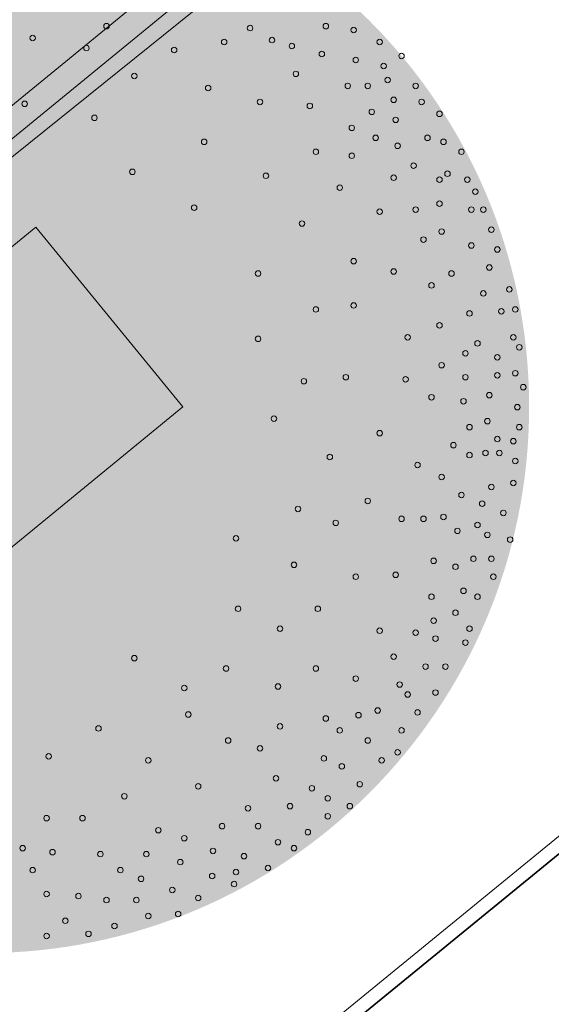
# Model space of a CAD drawing. Header units: metres. Extents: x 92403 to 95147, y 464428 to 465602.
# Tile 553 of 568: x 93454.73 to 93457.82, y 465257 to 465262.72. Entities that reach past the tile are written whole.
import ezdxf

# ---------------------------------------------------------------- set-up
doc = ezdxf.new("R2010")
doc.units = ezdxf.units.M
doc.linetypes.add('VH-OPSLUITBAND_80X200', pattern=[14, 8, -2, 2, -2])
doc.linetypes.add('VH-TROTTOIRBAND', pattern=[15, 5, -2, 2, -2, 2, -2])
doc.layers.get('0').update_dxf_attribs({"linetype": 'CONTINUOUS'})
for name, color, linetype, lineweight in [('B-WE-VH-VERHARDING-GV', 251, 'CONTINUOUS', 18), ('N-RO-VH-KANTOPSLUITING_ELEMENT_STALENSTRIP-G', 7, 'CONTINUOUS', 9), ('N-WE-VH-KANTOPSLUITING_OPSLUITBAND_80X200-G', 7, 'VH-OPSLUITBAND_80X200', 35), ('N-WE-VH-KANTOPSLUITING_TROTTOIRBAND-G', 7, 'VH-TROTTOIRBAND', 35), ('N-WE-VH-KANTOPSLUITING_VOORKANTBAND-G', 50, 'CONTINUOUS', 35)]:
    doc.layers.add(name, color=color, linetype=linetype, lineweight=lineweight)
doc.layers.add('N-RO-GR-BOOM-S', color=7, linetype='CONTINUOUS', lineweight=9, true_color=0x005700, transparency=0.3)
doc.layers.add('N-RO-GR-BOOM-V', color=7, linetype='CONTINUOUS', lineweight=18, true_color=0x002600)

# ---------------------------------------------------------------- blocks, each defined once
blk = doc.blocks.new('*U301')
at = {"layer": 'N-RO-GR-BOOM-V', "linetype": 'ByBlock', "ltscale": 1, "transparency": 33554567}
h = blk.add_hatch(color=98, dxfattribs=at)
h.dxf.hatch_style = 1
h.set_gradient(color1=(0, 51, 0), color2=(184, 200, 91), rotation=177, centered=1, name='INVCURVED')
edge = h.paths.add_edge_path()
edge.add_arc((0, 0), 2.75, 0, 360)
at = {"color": 0, "lineweight": -2}
for centre in [(0.6208, 1.9163), (1.3443, 1.9066), (1.7259, 1.9163), (1.8662, 1.8969), (0.249, 1.8566), (1.2136, 1.8364), (1.4548, 1.8461), (1.9969, 1.8364), (0.52, 1.8058), (0.962, 1.7961), (1.5549, 1.8163), (1.7057, 1.7759), (1.8767, 1.7461), (2.1074, 1.7662), (1.575, 1.6759), (2.0171, 1.7155), (0.7612, 1.6654), (2.0372, 1.6453), (1.133, 1.605), (1.8364, 1.6154), (1.9371, 1.6154), (2.1783, 1.6154), (0.2087, 1.5251), (1.3943, 1.5348), (2.0678, 1.5452), (2.2082, 1.5348), (1.6452, 1.5146), (1.9573, 1.4847), (2.2985, 1.475), (0.5603, 1.4549), (2.0775, 1.4444), (1.8565, 1.4041), (1.1129, 1.3339), (1.9768, 1.3541), (2.2381, 1.3541), (2.3187, 1.3339), (1.6758, 1.2839), (2.0873, 1.3138), (2.409, 1.2839), (1.8565, 1.2637), (0.7515, 1.1831), (2.1679, 1.2137), (1.4242, 1.163), (2.0678, 1.1532), (2.2985, 1.1435), (2.3388, 1.1734), (2.4389, 1.1435), (1.7961, 1.1032), (2.4792, 1.083), (1.0628, 1.0024), (1.9969, 0.9823), (2.1783, 0.9927), (2.2985, 1.0226), (2.4591, 0.9927), (2.5195, 0.9927), (1.6056, 0.9225), (2.309, 0.8822), (2.5599, 0.8919), (2.2179, 0.8419), (2.4591, 0.812), (2.5897, 0.7918), (1.8662, 0.7334), (2.0678, 0.6813), (2.5494, 0.7015), (1.3846, 0.6709), (2.359, 0.6709), (2.2582, 0.6111), (2.6502, 0.591), (2.5195, 0.5708), (1.6758, 0.4902), (1.8662, 0.5103), (2.6801, 0.4902), (2.4494, 0.47), (2.6099, 0.4805), (2.2985, 0.4103), (1.3846, 0.3422), (2.138, 0.3498), (2.6704, 0.3498), (2.4897, 0.3192), (2.7003, 0.2998), (2.4292, 0.2692), (2.5897, 0.249), (2.309, 0.2094), (1.8266, 0.1489), (2.1276, 0.1385), (2.4292, 0.1489), (2.5897, 0.1587), (2.6801, 0.1691), (1.6153, 0.1288), (2.7204, 0.0989), (2.2582, 0.0482), (2.5494, 0.0586), (2.4195, 0.028), (2.6905, -0.0019), (1.4645, -0.0596), (2.4494, -0.1026), (2.5397, -0.0721), (2.7003, -0.1026), (1.9969, -0.1325), (2.5897, -0.1624), (2.3687, -0.193), (2.6704, -0.1728), (1.746, -0.2528), (2.4494, -0.243), (2.53, -0.2326), (2.6002, -0.2326), (2.188, -0.2931), (2.6801, -0.2729), (2.309, -0.3535), (2.5599, -0.4036), (2.6704, -0.3834), (2.409, -0.4439), (1.9371, -0.4738), (2.5133, -0.4877), (1.5855, -0.5141), (2.3187, -0.5544), (2.6203, -0.5342), (1.7759, -0.5843), (2.1074, -0.5641), (2.2179, -0.5641), (2.4897, -0.5947), (2.3889, -0.6246), (2.5397, -0.6448), (1.2734, -0.6621), (2.6544, -0.6684), (1.5653, -0.7956), (2.2687, -0.7754), (2.3792, -0.8053), (2.4695, -0.765), (2.5599, -0.765), (1.8767, -0.8553), (2.0775, -0.8456), (2.5696, -0.8553), (2.4195, -0.9262), (2.2582, -0.9561), (2.4897, -0.9561), (1.2838, -1.0166), (1.6855, -1.0166), (2.3792, -1.0367), (2.2687, -1.0763), (1.4951, -1.1167), (1.9969, -1.1271), (2.1783, -1.1368), (2.4494, -1.1167), (2.2784, -1.1667), (2.4292, -1.1869), (0.7612, -1.2654), (2.0678, -1.2577), (1.2234, -1.3175), (1.6758, -1.3175), (2.2283, -1.3078), (2.3284, -1.3078), (1.8767, -1.3682), (2.0977, -1.3981), (1.0128, -1.4155), (1.4847, -1.4079), (2.138, -1.4482), (2.2784, -1.4384), (1.0329, -1.549), (1.9872, -1.5288), (2.188, -1.5385), (1.7259, -1.5691), (1.8906, -1.5524), (0.5805, -1.6191), (1.4951, -1.6087), (1.7961, -1.6289), (2.1074, -1.6289), (1.2338, -1.6796), (1.9371, -1.6796), (1.3943, -1.7192), (2.0873, -1.7394), (0.3296, -1.7595), (0.8314, -1.7797), (1.7161, -1.77), (2.0073, -1.7797), (1.8065, -1.8096), (1.475, -1.87), (1.083, -1.9104), (1.6557, -1.9201), (1.8968, -1.8999), (0.7111, -1.9604), (1.7356, -1.9708), (1.3339, -2.0209), (1.5452, -2.0104), (1.8468, -2.0104), (0.3192, -2.0709), (0.4999, -2.0709), (1.7356, -2.0612), (0.8821, -2.1314), (1.2032, -2.1112), (1.3846, -2.1112), (1.6355, -2.1411), (1.0128, -2.1717), (1.4847, -2.1918), (0.1989, -2.2217), (0.3491, -2.2419), (1.1573, -2.2356), (1.5653, -2.2217), (0.5902, -2.2516), (0.8217, -2.2516), (0.9926, -2.2919), (1.3137, -2.262), (0.249, -2.3322), (0.691, -2.3322), (1.2734, -2.342), (1.4346, -2.3218), (0.7952, -2.376), (1.1532, -2.3621), (0.9523, -2.4323), (1.2637, -2.4024), (0.3192, -2.4525), (0.4797, -2.4629), (0.6208, -2.483), (0.7716, -2.483), (1.083, -2.4726), (0.4137, -2.5873), (0.8314, -2.563), (0.9822, -2.5532), (0.6611, -2.6137), (0.3192, -2.6637), (0.5304, -2.6533)]:
    blk.add_circle(centre, 0.0139, dxfattribs=at)

msp = doc.modelspace()

# ---------------------------------------------------------------- linework, layer by layer
at = {"layer": 'B-WE-VH-VERHARDING-GV'}
msp.add_line((93453.397, 465260.883), (93456.644, 465263.496), dxfattribs=at)
at = {"layer": 'N-RO-VH-KANTOPSLUITING_ELEMENT_STALENSTRIP-G', "color": 30, "flags": 128}
msp.add_lwpolyline([(93454.824395, 465261.513447), (93453.431045, 465260.373897), (93454.285499, 465259.32914), (93455.678849, 465260.46869)], close=True, dxfattribs=at)
at = {"layer": 'N-WE-VH-KANTOPSLUITING_OPSLUITBAND_80X200-G', "flags": 128}
msp.add_lwpolyline([(93392.439838, 465203.412782), (93392.180806, 465204.451588), (93406.206, 465215.933), (93406.35, 465215.726), (93408.216841, 465217.284867), (93408.217161, 465217.285131), (93433.102, 465237.63), (93448.232, 465250), (93450.666, 465251.99), (93460.886, 465260.345), (93462.11, 465261.345)], dxfattribs=at)
at = {"layer": 'N-WE-VH-KANTOPSLUITING_TROTTOIRBAND-G', "lineweight": 15, "flags": 128}
msp.add_lwpolyline([(93470.706629, 465270.710111), (93456.577004, 465263.573121), (93452.443828, 465260.192805, 0.41421356), (93452.401528, 465259.770655), (93453.192882, 465258.803051, -0.41421356), (93453.129432, 465258.169825), (93441.982632, 465249.053421, -0.41421356), (93441.349407, 465249.11687), (93440.558052, 465250.084475, 0.41421356), (93440.135902, 465250.126775), (93436.96216, 465247.531131, 0.41421356), (93436.91986, 465247.108981), (93437.711215, 465246.141377, -0.41421356), (93437.647765, 465245.508152), (93430.371381, 465239.557166, -0.41421356), (93429.738156, 465239.620615), (93428.946802, 465240.58822, 0.41421356), (93428.524651, 465240.630519), (93425.35091, 465238.034876, 0.41421356), (93425.30861, 465237.612726), (93426.099964, 465236.645122, -0.41421356), (93426.036514, 465236.011897), (93414.889714, 465226.895492, -0.41421356), (93414.256489, 465226.958942), (93413.465134, 465227.926546, 0.41421356), (93413.042984, 465227.968846), (93390.505516, 465209.53659)], format="xyb", dxfattribs=at)
at = {"layer": 'N-WE-VH-KANTOPSLUITING_VOORKANTBAND-G', "linetype": 'Continuous', "lineweight": 15, "flags": 128}
msp.add_lwpolyline([(93470.639, 465270.844), (93456.494737, 465263.699617), (93452.348865, 465260.308917, 0.41421356), (93452.285415, 465259.675692), (93453.07677, 465258.708088, -0.41421356), (93453.03447, 465258.285938), (93441.887669, 465249.169533, -0.41421356)], format="xyb", dxfattribs=at)
at = {"layer": 'N-WE-VH-KANTOPSLUITING_VOORKANTBAND-G', "linetype": 'Continuous', "lineweight": 15}
msp.add_lwpolyline([(93392.375036, 465203.360425), (93392.083974, 465204.475683), (93406.222252, 465216.049726), (93406.365782, 465215.843402), (93408.165724, 465217.346406), (93408.166364, 465217.346935), (93433.051364, 465237.691935), (93448.181363, 465250.061935), (93450.615363, 465252.051935), (93460.835366, 465260.406937), (93462.059385, 465261.406953)], dxfattribs=at)

# ---------------------------------------------------------------- block references
at = {"layer": 'N-RO-GR-BOOM-S', "xscale": 1.15355493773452, "yscale": 1.15355493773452, "zscale": 1.15355493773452}
msp.add_blockref('*U301', (93454.518664, 465260.469344), dxfattribs=at)

doc.saveas('drawing.dxf')
